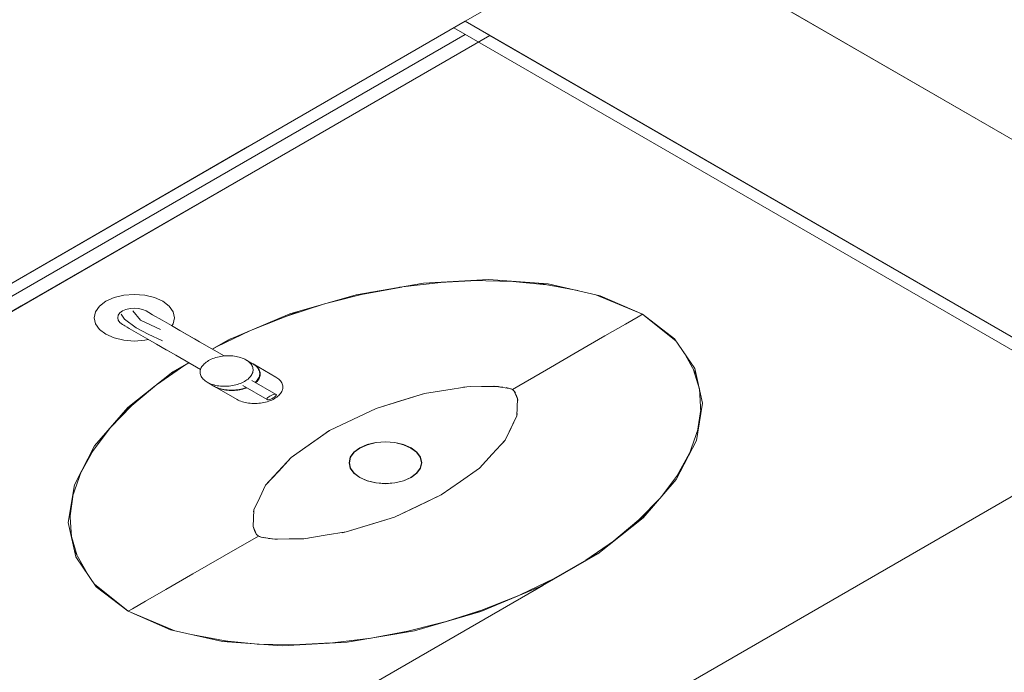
# Model space of a CAD drawing. Header units: millimetres. Extents: x 2 to 902, y -447 to 199.
# Tile 289 of 656: x 80.95 to 83.94, y 58.59 to 60.57. Entities that reach past the tile are written whole.
import ezdxf

# ---------------------------------------------------------------- set-up
doc = ezdxf.new("R2010")
doc.units = ezdxf.units.MM
doc.header["$MEASUREMENT"] = 0
for name, color, linetype, lineweight in [('IFC-Elemento de mobília-Contorno', 152, 'Continuous', 5), ('IFC-Elemento terminal-Contorno', 253, 'Continuous', 5), ('IFC-Laje-Contorno', 134, 'Continuous', 5), ('IFC-Parede padrão-Contorno', 44, 'Continuous', 5)]:
    doc.layers.add(name, color=color, linetype=linetype, lineweight=lineweight)

msp = doc.modelspace()

# ---------------------------------------------------------------- linework, layer by layer
at = {"layer": 'IFC-Elemento de mobília-Contorno', "color": 7, "lineweight": 5}
for p, q in [((82.3061, 60.5654), (80.8838, 59.7442)), ((82.3061, 60.5654), (81.6451, 60.1838)), ((82.3061, 60.5654), (82.3656, 60.5311)), ((82.3656, 60.5311), (82.3806, 60.5224)), ((82.3806, 60.5224), (76.7428, 57.2674)), ((82.3806, 60.5224), (80.9583, 59.7012)), ((82.3806, 60.5224), (84.3846, 59.3654)), ((81.6451, 60.1838), (75.3538, 56.5515)), ((82.1798, 59.7705), (81.9754, 59.7354)), ((82.1798, 59.7705), (81.9754, 59.7354)), ((82.377, 59.7813), (82.1798, 59.7705)), ((82.377, 59.7813), (82.1798, 59.7705)), ((82.5581, 59.7681), (82.377, 59.7813)), ((82.5581, 59.7681), (82.377, 59.7813)), ((82.7156, 59.7324), (82.5581, 59.7681)), ((82.7156, 59.7324), (82.5581, 59.7681)), ((81.9754, 59.7354), (81.774, 59.677)), ((81.9754, 59.7354), (81.774, 59.677)), ((82.8446, 59.6763), (82.7156, 59.7324)), ((82.8446, 59.6763), (82.7156, 59.7324)), ((80.9583, 59.7012), (75.3205, 56.4463)), ((81.774, 59.677), (81.5853, 59.5979)), ((81.774, 59.677), (81.5853, 59.5979)), ((82.8446, 59.6763), (82.9417, 59.6019)), ((82.8446, 59.6763), (82.9417, 59.6019)), ((81.5853, 59.5979), (81.5376, 59.5703)), ((81.5853, 59.5979), (81.5376, 59.5703)), ((82.9417, 59.6019), (83.0035, 59.511)), ((82.9417, 59.6019), (83.0035, 59.511)), ((81.4663, 59.5291), (81.4185, 59.5016)), ((81.4663, 59.5291), (81.4185, 59.5016)), ((81.4185, 59.5016), (81.2814, 59.3926)), ((81.4185, 59.5016), (81.2814, 59.3926)), ((83.0035, 59.511), (83.0264, 59.4064)), ((83.0035, 59.511), (83.0264, 59.4064)), ((83.0264, 59.4064), (83.0077, 59.2925)), ((83.0264, 59.4064), (83.0077, 59.2925)), ((84.3846, 59.3654), (77.3525, 55.3054)), ((81.2814, 59.3926), (81.1804, 59.2764)), ((81.2814, 59.3926), (81.1804, 59.2764)), ((84.3499, 59.3454), (77.3525, 55.3054)), ((81.1804, 59.2764), (81.1195, 59.1584)), ((81.1804, 59.2764), (81.1195, 59.1584)), ((83.0077, 59.2925), (82.9469, 59.1745)), ((83.0077, 59.2925), (82.9469, 59.1745)), ((81.1195, 59.1584), (81.1009, 59.0445)), ((81.1195, 59.1584), (81.1009, 59.0445)), ((82.9469, 59.1745), (82.8458, 59.0582)), ((82.9469, 59.1745), (82.8458, 59.0582)), ((81.1009, 59.0445), (81.1238, 58.9399)), ((81.1009, 59.0445), (81.1238, 58.9399)), ((82.8458, 59.0582), (82.7087, 58.9493)), ((82.8458, 59.0582), (82.7087, 58.9493)), ((82.7087, 58.9493), (82.5419, 58.853)), ((82.7087, 58.9493), (82.5419, 58.853)), ((81.1238, 58.9399), (81.1856, 58.849)), ((81.1238, 58.9399), (81.1856, 58.849)), ((82.5419, 58.853), (80.3076, 57.563)), ((81.1856, 58.849), (81.2826, 58.7745)), ((81.1856, 58.849), (81.2826, 58.7745)), ((82.5419, 58.853), (82.3532, 58.7738)), ((82.5419, 58.853), (82.3532, 58.7738)), ((81.4117, 58.7185), (81.2826, 58.7745)), ((81.4117, 58.7185), (81.2826, 58.7745)), ((82.3532, 58.7738), (82.1518, 58.7155)), ((82.3532, 58.7738), (82.1518, 58.7155)), ((81.5691, 58.6828), (81.4117, 58.7185)), ((81.5691, 58.6828), (81.4117, 58.7185)), ((82.1518, 58.7155), (81.9475, 58.6804)), ((82.1518, 58.7155), (81.9475, 58.6804)), ((81.7502, 58.6696), (81.5691, 58.6828)), ((81.7502, 58.6696), (81.5691, 58.6828)), ((81.9475, 58.6804), (81.7502, 58.6696)), ((81.9475, 58.6804), (81.7502, 58.6696))]:
    msp.add_line(p, q, dxfattribs=at)
at = {"layer": 'IFC-Elemento terminal-Contorno', "lineweight": 5}
for p, q in [((82.1132, 59.7587), (81.9957, 59.737)), ((82.1132, 59.7587), (81.9957, 59.737)), ((82.2412, 59.7739), (82.1067, 59.758)), ((82.2412, 59.7739), (82.1067, 59.758)), ((82.3426, 59.7781), (82.2295, 59.7725)), ((82.3426, 59.7781), (82.2295, 59.7725)), ((82.4531, 59.7757), (82.3261, 59.7785)), ((82.4531, 59.7757), (82.3261, 59.7785)), ((82.5525, 59.7656), (82.4508, 59.7758)), ((82.5525, 59.7656), (82.4508, 59.7758)), ((82.6477, 59.7478), (82.5277, 59.7703)), ((82.6477, 59.7478), (82.5277, 59.7703)), ((81.2404, 59.7266), (81.215, 59.7154)), ((81.2404, 59.7266), (81.215, 59.7154)), ((81.2699, 59.7337), (81.2404, 59.7266)), ((81.2699, 59.7337), (81.2404, 59.7266)), ((81.3015, 59.7361), (81.2699, 59.7337)), ((81.3015, 59.7361), (81.2699, 59.7337)), ((81.3332, 59.7337), (81.3015, 59.7361)), ((81.3332, 59.7337), (81.3015, 59.7361)), ((81.3627, 59.7266), (81.3332, 59.7337)), ((81.3627, 59.7266), (81.3332, 59.7337)), ((81.388, 59.7154), (81.3627, 59.7266)), ((81.388, 59.7154), (81.3627, 59.7266)), ((82.0195, 59.743), (81.8789, 59.7074)), ((82.0195, 59.743), (81.8789, 59.7074)), ((82.8446, 59.6763), (82.7025, 59.7354)), ((82.8446, 59.6763), (82.7025, 59.7354)), ((81.1956, 59.7008), (81.1833, 59.6837)), ((81.1956, 59.7008), (81.1833, 59.6837)), ((81.215, 59.7154), (81.1956, 59.7008)), ((81.215, 59.7154), (81.1956, 59.7008)), ((81.2884, 59.6936), (81.2762, 59.6907)), ((81.2884, 59.6936), (81.2762, 59.6907)), ((81.3015, 59.6946), (81.2884, 59.6936)), ((81.3015, 59.6946), (81.2884, 59.6936)), ((81.3145, 59.6936), (81.3015, 59.6946)), ((81.3145, 59.6936), (81.3015, 59.6946)), ((81.3267, 59.6907), (81.3145, 59.6936)), ((81.3267, 59.6907), (81.3145, 59.6936)), ((81.388, 59.7154), (81.4075, 59.7008)), ((81.388, 59.7154), (81.4075, 59.7008)), ((81.4075, 59.7008), (81.4197, 59.6837)), ((81.4075, 59.7008), (81.4197, 59.6837)), ((81.8787, 59.7074), (81.7646, 59.6705)), ((81.8787, 59.7074), (81.7646, 59.6705)), ((81.1833, 59.6837), (81.1792, 59.6654)), ((81.1833, 59.6837), (81.1792, 59.6654)), ((81.1792, 59.6654), (81.1833, 59.6472)), ((81.1792, 59.6654), (81.1833, 59.6472)), ((81.2527, 59.673), (81.251, 59.6655)), ((81.2527, 59.673), (81.251, 59.6655)), ((81.251, 59.6655), (81.2527, 59.6579)), ((81.251, 59.6655), (81.2527, 59.6579)), ((81.2578, 59.68), (81.2527, 59.673)), ((81.2578, 59.68), (81.2527, 59.673)), ((81.2658, 59.6861), (81.2578, 59.68)), ((81.2658, 59.6861), (81.2578, 59.68)), ((81.2617, 59.6759), (81.2712, 59.6614)), ((81.2617, 59.6759), (81.2712, 59.6614)), ((81.2762, 59.6907), (81.2658, 59.6861)), ((81.2762, 59.6907), (81.2658, 59.6861)), ((81.2965, 59.686), (81.3202, 59.6577)), ((81.2965, 59.686), (81.3202, 59.6577)), ((81.3372, 59.6861), (81.3267, 59.6907)), ((81.3372, 59.6861), (81.3267, 59.6907)), ((81.3372, 59.6861), (81.3571, 59.6745)), ((81.3372, 59.6861), (81.351, 59.6781)), ((81.351, 59.6781), (81.3571, 59.6745)), ((81.3571, 59.6745), (81.3856, 59.6581)), ((81.3571, 59.6745), (81.3856, 59.6581)), ((81.4197, 59.6837), (81.4239, 59.6654)), ((81.4197, 59.6837), (81.4239, 59.6654)), ((81.4239, 59.6654), (81.4197, 59.6472)), ((81.4239, 59.6654), (81.4197, 59.6472)), ((81.7996, 59.6844), (81.644, 59.6225)), ((81.7996, 59.6844), (81.644, 59.6225)), ((82.8313, 59.6687), (82.7922, 59.6461)), ((82.8313, 59.6687), (82.7922, 59.6461)), ((82.8313, 59.6687), (82.7922, 59.6461)), ((82.8446, 59.6763), (82.8313, 59.6687)), ((82.8446, 59.6763), (82.8313, 59.6687)), ((82.8446, 59.6763), (82.9468, 59.5943)), ((82.8446, 59.6763), (82.9468, 59.5943)), ((81.1833, 59.6472), (81.1956, 59.6301)), ((81.1833, 59.6472), (81.1956, 59.6301)), ((81.2527, 59.6579), (81.2578, 59.6509)), ((81.2527, 59.6579), (81.2578, 59.6509)), ((81.2578, 59.6509), (81.2658, 59.6449)), ((81.2578, 59.6509), (81.2658, 59.6449)), ((81.2658, 59.6449), (81.2797, 59.6369)), ((81.2658, 59.6449), (81.2693, 59.6429)), ((81.2693, 59.6429), (81.2727, 59.6409)), ((81.2712, 59.6614), (81.3066, 59.6344)), ((81.2712, 59.6614), (81.3066, 59.6344)), ((81.2727, 59.6409), (81.2797, 59.6369)), ((81.2797, 59.6369), (81.2858, 59.6333)), ((81.2797, 59.6369), (81.2858, 59.6333)), ((81.2858, 59.6333), (81.3142, 59.6169)), ((81.2858, 59.6333), (81.3427, 59.6005)), ((81.3437, 59.6158), (81.3066, 59.6344)), ((81.3437, 59.6158), (81.3066, 59.6344)), ((81.3806, 59.63), (81.3202, 59.6577)), ((81.3806, 59.63), (81.3202, 59.6577)), ((81.3856, 59.6581), (81.414, 59.6417)), ((81.3856, 59.6581), (81.414, 59.6417)), ((81.414, 59.6417), (81.44, 59.6267)), ((81.414, 59.6417), (81.44, 59.6267)), ((81.4197, 59.6472), (81.4153, 59.641)), ((81.4197, 59.6472), (81.4153, 59.641)), ((82.7922, 59.6461), (82.7299, 59.6101)), ((82.7922, 59.6461), (82.7299, 59.6101)), ((81.1956, 59.6301), (81.215, 59.6155)), ((81.1956, 59.6301), (81.215, 59.6155)), ((81.2404, 59.6043), (81.215, 59.6155)), ((81.2404, 59.6043), (81.215, 59.6155)), ((81.2699, 59.5972), (81.2404, 59.6043)), ((81.2699, 59.5972), (81.2404, 59.6043)), ((81.3142, 59.6169), (81.3427, 59.6005)), ((81.3868, 59.5957), (81.3437, 59.6158)), ((81.3868, 59.5957), (81.3437, 59.6158)), ((81.44, 59.6267), (81.4991, 59.5926)), ((81.44, 59.6267), (81.4699, 59.6094)), ((81.4696, 59.6096), (81.4843, 59.6011)), ((81.6546, 59.6267), (81.5509, 59.5768)), ((81.6546, 59.6267), (81.5509, 59.5768)), ((82.7299, 59.6101), (82.6483, 59.563)), ((82.7299, 59.6101), (82.6483, 59.563)), ((81.3015, 59.5948), (81.2699, 59.5972)), ((81.3015, 59.5948), (81.2699, 59.5972)), ((81.3332, 59.5972), (81.3015, 59.5948)), ((81.3332, 59.5972), (81.3015, 59.5948)), ((81.3439, 59.5998), (81.3332, 59.5972)), ((81.3439, 59.5998), (81.3332, 59.5972)), ((81.3427, 59.6005), (81.3687, 59.5855)), ((81.3427, 59.6005), (81.3687, 59.5855)), ((81.3687, 59.5855), (81.4278, 59.5514)), ((81.3687, 59.5855), (81.3985, 59.5682)), ((81.4843, 59.6011), (81.4991, 59.5926)), ((81.4991, 59.5926), (81.5738, 59.5494)), ((81.4991, 59.5926), (81.5738, 59.5494)), ((81.5931, 59.6012), (81.5387, 59.5697)), ((81.5931, 59.6012), (81.5387, 59.5697)), ((81.3982, 59.5684), (81.413, 59.5599)), ((81.413, 59.5599), (81.4278, 59.5514)), ((81.4278, 59.5514), (81.5025, 59.5082)), ((81.4278, 59.5514), (81.5025, 59.5082)), ((81.5441, 59.543), (81.5395, 59.5413)), ((81.5441, 59.543), (81.5395, 59.5413)), ((81.5488, 59.5445), (81.5441, 59.543)), ((81.5488, 59.5445), (81.5441, 59.543)), ((81.5537, 59.5459), (81.5488, 59.5445)), ((81.5537, 59.5459), (81.5488, 59.5445)), ((81.5587, 59.5471), (81.5537, 59.5459)), ((81.5587, 59.5471), (81.5537, 59.5459)), ((81.5638, 59.548), (81.5587, 59.5471)), ((81.5638, 59.548), (81.5587, 59.5471)), ((81.5689, 59.5488), (81.5638, 59.548)), ((81.5689, 59.5488), (81.5638, 59.548)), ((81.5741, 59.5495), (81.5689, 59.5488)), ((81.5741, 59.5495), (81.5689, 59.5488)), ((81.5794, 59.5499), (81.5738, 59.5494)), ((81.5794, 59.5499), (81.5741, 59.5495)), ((81.5846, 59.5501), (81.5794, 59.5499)), ((81.5846, 59.5501), (81.5794, 59.5499)), ((81.5899, 59.5501), (81.5846, 59.5501)), ((81.5899, 59.5501), (81.5846, 59.5501)), ((81.5951, 59.5499), (81.5899, 59.5501)), ((81.5951, 59.5499), (81.5899, 59.5501)), ((81.6002, 59.5495), (81.5951, 59.5499)), ((81.6002, 59.5495), (81.5951, 59.5499)), ((81.6053, 59.549), (81.6002, 59.5495)), ((81.6053, 59.549), (81.6002, 59.5495)), ((81.6102, 59.5482), (81.6053, 59.549)), ((81.6102, 59.5482), (81.6053, 59.549)), ((81.6151, 59.5472), (81.6102, 59.5482)), ((81.6151, 59.5472), (81.6102, 59.5482)), ((81.6198, 59.5461), (81.6151, 59.5472)), ((81.6198, 59.5461), (81.6151, 59.5472)), ((81.6243, 59.5447), (81.6198, 59.5461)), ((81.6243, 59.5447), (81.6198, 59.5461)), ((81.6287, 59.5432), (81.6243, 59.5447)), ((81.6287, 59.5432), (81.6243, 59.5447)), ((81.6329, 59.5416), (81.6287, 59.5432)), ((81.6329, 59.5416), (81.6287, 59.5432)), ((82.6483, 59.563), (82.5526, 59.5078)), ((82.6483, 59.563), (82.5526, 59.5078)), ((82.9684, 59.5626), (83.0073, 59.4934)), ((82.9684, 59.5626), (83.0073, 59.4934)), ((81.4551, 59.5215), (81.3686, 59.4616)), ((81.4551, 59.5215), (81.3686, 59.4616)), ((81.4673, 59.5285), (81.4129, 59.4971)), ((81.4673, 59.5285), (81.4129, 59.4971)), ((81.5049, 59.514), (81.5035, 59.5111)), ((81.5049, 59.514), (81.5035, 59.5111)), ((81.5066, 59.517), (81.5049, 59.514)), ((81.5066, 59.517), (81.5049, 59.514)), ((81.5086, 59.5199), (81.5066, 59.517)), ((81.5086, 59.5199), (81.5066, 59.517)), ((81.511, 59.5227), (81.5086, 59.5199)), ((81.511, 59.5227), (81.5086, 59.5199)), ((81.5136, 59.5254), (81.511, 59.5227)), ((81.5136, 59.5254), (81.511, 59.5227)), ((81.5165, 59.528), (81.5136, 59.5254)), ((81.5165, 59.528), (81.5136, 59.5254)), ((81.5198, 59.5306), (81.5165, 59.528)), ((81.5198, 59.5306), (81.5165, 59.528)), ((81.5232, 59.533), (81.5198, 59.5306)), ((81.5232, 59.533), (81.5198, 59.5306)), ((81.527, 59.5353), (81.5232, 59.533)), ((81.527, 59.5353), (81.5232, 59.533)), ((81.531, 59.5374), (81.527, 59.5353)), ((81.531, 59.5374), (81.527, 59.5353)), ((81.5351, 59.5394), (81.531, 59.5374)), ((81.5351, 59.5394), (81.531, 59.5374)), ((81.5395, 59.5413), (81.5351, 59.5394)), ((81.5395, 59.5413), (81.5351, 59.5394)), ((81.6368, 59.5397), (81.6329, 59.5416)), ((81.6368, 59.5397), (81.6329, 59.5416)), ((81.6405, 59.5377), (81.6368, 59.5397)), ((81.6405, 59.5377), (81.6368, 59.5397)), ((81.6405, 59.5377), (81.6439, 59.5356)), ((81.6405, 59.5377), (81.6607, 59.526)), ((81.6405, 59.5377), (81.6439, 59.5356)), ((81.6405, 59.5377), (81.6607, 59.526)), ((81.6439, 59.5356), (81.6471, 59.5333)), ((81.6439, 59.5356), (81.6471, 59.5333)), ((81.6471, 59.5333), (81.65, 59.5309)), ((81.6471, 59.5333), (81.65, 59.5309)), ((81.65, 59.5309), (81.6526, 59.5284)), ((81.65, 59.5309), (81.6526, 59.5284)), ((81.6526, 59.5284), (81.6549, 59.5258)), ((81.6526, 59.5284), (81.6549, 59.5258)), ((81.6549, 59.5258), (81.6569, 59.5231)), ((81.6549, 59.5258), (81.6569, 59.5231)), ((81.6569, 59.5231), (81.6586, 59.5203)), ((81.6569, 59.5231), (81.6586, 59.5203)), ((81.6586, 59.5203), (81.6599, 59.5174)), ((81.6586, 59.5203), (81.6599, 59.5174)), ((81.6599, 59.5174), (81.6609, 59.5145)), ((81.6599, 59.5174), (81.6609, 59.5145)), ((81.6607, 59.526), (81.6642, 59.5239)), ((81.6607, 59.526), (81.6642, 59.5239)), ((81.6609, 59.5145), (81.6615, 59.5115)), ((81.6609, 59.5145), (81.6615, 59.5115)), ((81.6623, 59.5251), (81.6615, 59.5256)), ((81.6623, 59.5251), (81.6615, 59.5256)), ((81.6623, 59.5251), (81.6658, 59.523)), ((81.6623, 59.5251), (81.731, 59.4855)), ((81.6623, 59.5251), (81.6658, 59.523)), ((81.6623, 59.5251), (81.731, 59.4855)), ((81.6642, 59.5239), (81.6674, 59.5216)), ((81.6642, 59.5239), (81.6674, 59.5216)), ((81.6658, 59.523), (81.6689, 59.5207)), ((81.6658, 59.523), (81.6689, 59.5207)), ((81.6674, 59.5216), (81.6703, 59.5192)), ((81.6674, 59.5216), (81.6703, 59.5192)), ((81.6689, 59.5207), (81.6718, 59.5183)), ((81.6703, 59.5192), (81.6729, 59.5167)), ((81.6703, 59.5192), (81.6729, 59.5167)), ((81.6718, 59.5183), (81.6744, 59.5158)), ((81.6729, 59.5167), (81.6752, 59.5141)), ((81.6729, 59.5167), (81.6752, 59.5141)), ((81.6744, 59.5158), (81.6767, 59.5132)), ((81.6744, 59.5158), (81.6767, 59.5132)), ((81.6752, 59.5141), (81.6772, 59.5114)), ((81.6752, 59.5141), (81.6772, 59.5114)), ((81.6767, 59.5132), (81.6787, 59.5105)), ((81.6767, 59.5132), (81.6787, 59.5105)), ((81.5017, 59.505), (81.5013, 59.502)), ((81.5017, 59.505), (81.5013, 59.502)), ((81.5013, 59.502), (81.5013, 59.499)), ((81.5013, 59.502), (81.5013, 59.499)), ((81.5013, 59.499), (81.5016, 59.496)), ((81.5013, 59.499), (81.5016, 59.496)), ((81.5016, 59.496), (81.5023, 59.493)), ((81.5016, 59.496), (81.5023, 59.493)), ((81.5025, 59.5082), (81.5017, 59.505)), ((81.5025, 59.5082), (81.5017, 59.505)), ((81.5023, 59.493), (81.5033, 59.4901)), ((81.5023, 59.493), (81.5033, 59.4901)), ((81.5035, 59.5111), (81.5024, 59.5081)), ((81.5035, 59.5111), (81.5024, 59.5081)), ((81.5033, 59.4901), (81.5046, 59.4872)), ((81.5033, 59.4901), (81.5046, 59.4872)), ((81.5046, 59.4872), (81.5063, 59.4844)), ((81.5046, 59.4872), (81.5063, 59.4844)), ((81.5063, 59.4844), (81.5083, 59.4817)), ((81.5063, 59.4844), (81.5083, 59.4817)), ((81.6522, 59.4848), (81.6496, 59.4821)), ((81.6522, 59.4848), (81.6496, 59.4821)), ((81.6546, 59.4876), (81.6522, 59.4848)), ((81.6546, 59.4876), (81.6522, 59.4848)), ((81.6566, 59.4905), (81.6546, 59.4876)), ((81.6566, 59.4905), (81.6546, 59.4876)), ((81.6583, 59.4934), (81.6566, 59.4905)), ((81.6583, 59.4934), (81.6566, 59.4905)), ((81.6597, 59.4964), (81.6583, 59.4934)), ((81.6597, 59.4964), (81.6583, 59.4934)), ((81.6608, 59.4994), (81.6597, 59.4964)), ((81.6608, 59.4994), (81.6597, 59.4964)), ((81.6615, 59.5025), (81.6608, 59.4994)), ((81.6615, 59.5025), (81.6608, 59.4994)), ((81.6615, 59.5115), (81.6619, 59.5085)), ((81.6615, 59.5115), (81.6619, 59.5085)), ((81.6618, 59.5055), (81.6615, 59.5025)), ((81.6618, 59.5055), (81.6615, 59.5025)), ((81.6619, 59.5085), (81.6618, 59.5055)), ((81.6619, 59.5085), (81.6618, 59.5055)), ((81.6772, 59.5114), (81.6788, 59.5086)), ((81.6772, 59.5114), (81.6788, 59.5086)), ((81.68, 59.4847), (81.6786, 59.4817)), ((81.68, 59.4847), (81.6786, 59.4817)), ((81.6787, 59.5105), (81.6804, 59.5077)), ((81.6787, 59.5105), (81.6804, 59.5077)), ((81.6788, 59.5086), (81.6801, 59.5057)), ((81.6788, 59.5086), (81.6801, 59.5057)), ((81.681, 59.4877), (81.68, 59.4847)), ((81.681, 59.4877), (81.68, 59.4847)), ((81.6801, 59.5057), (81.6812, 59.5028)), ((81.6801, 59.5057), (81.6812, 59.5028)), ((81.6815, 59.4838), (81.6801, 59.4808)), ((81.6815, 59.4838), (81.6801, 59.4808)), ((81.6804, 59.5077), (81.6817, 59.5048)), ((81.6804, 59.5077), (81.6817, 59.5048)), ((81.6817, 59.4908), (81.681, 59.4877)), ((81.6817, 59.4908), (81.681, 59.4877)), ((81.6812, 59.5028), (81.6818, 59.4998)), ((81.6812, 59.5028), (81.6818, 59.4998)), ((81.6826, 59.4868), (81.6815, 59.4838)), ((81.6826, 59.4868), (81.6815, 59.4838)), ((81.6817, 59.5048), (81.6827, 59.5019)), ((81.6817, 59.5048), (81.6827, 59.5019)), ((81.6821, 59.4938), (81.6817, 59.4908)), ((81.6821, 59.4938), (81.6817, 59.4908)), ((81.6818, 59.4998), (81.6821, 59.4968)), ((81.6818, 59.4998), (81.6821, 59.4968)), ((81.6821, 59.4968), (81.6821, 59.4938)), ((81.6821, 59.4968), (81.6821, 59.4938)), ((81.6833, 59.4899), (81.6826, 59.4868)), ((81.6833, 59.4899), (81.6826, 59.4868)), ((81.6827, 59.5019), (81.6834, 59.4989)), ((81.6827, 59.5019), (81.6834, 59.4989)), ((81.6837, 59.4929), (81.6833, 59.4899)), ((81.6837, 59.4929), (81.6833, 59.4899)), ((81.6834, 59.4989), (81.6837, 59.4959)), ((81.6834, 59.4989), (81.6837, 59.4959)), ((81.6837, 59.4959), (81.6837, 59.4929)), ((81.6837, 59.4959), (81.6837, 59.4929)), ((81.731, 59.4855), (81.7345, 59.4833)), ((81.731, 59.4855), (81.7345, 59.4833)), ((81.7345, 59.4833), (81.7376, 59.4811)), ((81.7345, 59.4833), (81.7376, 59.4811)), ((82.5526, 59.5078), (82.4491, 59.448)), ((82.5526, 59.5078), (82.4491, 59.448)), ((82.9993, 59.5077), (83.0168, 59.449)), ((82.9993, 59.5077), (83.0168, 59.449)), ((81.3759, 59.4677), (81.2686, 59.3779)), ((81.3759, 59.4677), (81.2686, 59.3779)), ((81.5083, 59.4817), (81.5106, 59.4791)), ((81.5083, 59.4817), (81.5106, 59.4791)), ((81.5106, 59.4791), (81.5132, 59.4766)), ((81.5106, 59.4791), (81.5132, 59.4766)), ((81.5132, 59.4766), (81.5161, 59.4741)), ((81.5132, 59.4766), (81.5161, 59.4741)), ((81.5161, 59.4741), (81.5193, 59.4719)), ((81.5161, 59.4741), (81.5193, 59.4719)), ((81.5193, 59.4719), (81.5227, 59.4697)), ((81.5193, 59.4719), (81.5227, 59.4697)), ((81.5264, 59.4678), (81.5227, 59.4697)), ((81.5227, 59.4697), (81.543, 59.458)), ((81.5264, 59.4678), (81.5227, 59.4697)), ((81.5227, 59.4697), (81.543, 59.458)), ((81.5303, 59.4659), (81.5264, 59.4678)), ((81.5303, 59.4659), (81.5264, 59.4678)), ((81.5345, 59.4643), (81.5303, 59.4659)), ((81.5345, 59.4643), (81.5303, 59.4659)), ((81.5388, 59.4627), (81.5345, 59.4643)), ((81.5388, 59.4627), (81.5345, 59.4643)), ((81.5434, 59.4614), (81.5388, 59.4627)), ((81.5434, 59.4614), (81.5388, 59.4627)), ((81.5467, 59.4561), (81.543, 59.458)), ((81.5467, 59.4561), (81.543, 59.458)), ((81.5481, 59.4603), (81.5434, 59.4614)), ((81.5481, 59.4603), (81.5434, 59.4614)), ((81.5438, 59.4576), (81.5445, 59.4571)), ((81.5438, 59.4576), (81.5445, 59.4571)), ((81.5482, 59.4552), (81.5445, 59.4571)), ((81.5445, 59.4571), (81.6132, 59.4175)), ((81.5445, 59.4571), (81.6132, 59.4175)), ((81.5506, 59.4542), (81.5467, 59.4561)), ((81.5506, 59.4542), (81.5467, 59.4561)), ((81.5529, 59.4593), (81.5481, 59.4603)), ((81.5529, 59.4593), (81.5481, 59.4603)), ((81.5522, 59.4533), (81.5482, 59.4552)), ((81.5522, 59.4533), (81.5482, 59.4552)), ((81.5548, 59.4526), (81.5506, 59.4542)), ((81.5548, 59.4526), (81.5506, 59.4542)), ((81.5563, 59.4517), (81.5522, 59.4533)), ((81.5563, 59.4517), (81.5522, 59.4533)), ((81.5579, 59.4585), (81.5529, 59.4593)), ((81.5579, 59.4585), (81.5529, 59.4593)), ((81.563, 59.458), (81.5579, 59.4585)), ((81.563, 59.458), (81.5579, 59.4585)), ((81.5681, 59.4576), (81.563, 59.458)), ((81.5681, 59.4576), (81.563, 59.458)), ((81.5733, 59.4574), (81.5681, 59.4576)), ((81.5733, 59.4574), (81.5681, 59.4576)), ((81.5786, 59.4574), (81.5733, 59.4574)), ((81.5786, 59.4574), (81.5733, 59.4574)), ((81.5838, 59.4576), (81.5786, 59.4574)), ((81.5838, 59.4576), (81.5786, 59.4574)), ((81.5891, 59.458), (81.5838, 59.4576)), ((81.5891, 59.458), (81.5838, 59.4576)), ((81.5943, 59.4586), (81.5891, 59.458)), ((81.5943, 59.4586), (81.5891, 59.458)), ((81.5994, 59.4594), (81.5943, 59.4586)), ((81.5994, 59.4594), (81.5943, 59.4586)), ((81.6045, 59.4604), (81.5994, 59.4594)), ((81.6045, 59.4604), (81.5994, 59.4594)), ((81.6095, 59.4616), (81.6045, 59.4604)), ((81.6095, 59.4616), (81.6045, 59.4604)), ((81.6144, 59.463), (81.6095, 59.4616)), ((81.6144, 59.463), (81.6095, 59.4616)), ((81.6191, 59.4645), (81.6144, 59.463)), ((81.6191, 59.4645), (81.6144, 59.463)), ((81.6236, 59.4662), (81.6191, 59.4645)), ((81.6236, 59.4662), (81.6191, 59.4645)), ((81.628, 59.468), (81.6236, 59.4662)), ((81.628, 59.468), (81.6236, 59.4662)), ((81.6322, 59.4701), (81.628, 59.468)), ((81.6322, 59.4701), (81.628, 59.468)), ((81.6308, 59.4596), (81.7045, 59.417)), ((81.6308, 59.4596), (81.7045, 59.417)), ((81.6362, 59.4722), (81.6322, 59.4701)), ((81.6362, 59.4722), (81.6322, 59.4701)), ((81.6393, 59.4528), (81.6346, 59.4513)), ((81.6393, 59.4528), (81.6346, 59.4513)), ((81.6399, 59.4745), (81.6362, 59.4722)), ((81.6399, 59.4745), (81.6362, 59.4722)), ((81.6413, 59.4535), (81.6393, 59.4528)), ((81.6413, 59.4535), (81.6393, 59.4528)), ((81.6434, 59.4769), (81.6399, 59.4745)), ((81.6434, 59.4769), (81.6399, 59.4745)), ((81.6466, 59.4795), (81.6434, 59.4769)), ((81.6466, 59.4795), (81.6434, 59.4769)), ((81.6496, 59.4821), (81.6466, 59.4795)), ((81.6496, 59.4821), (81.6466, 59.4795)), ((81.6581, 59.4753), (81.7318, 59.4328)), ((81.6581, 59.4753), (81.7318, 59.4328)), ((81.6698, 59.4704), (81.6686, 59.4693)), ((81.6698, 59.4704), (81.6686, 59.4693)), ((81.6725, 59.4731), (81.6698, 59.4704)), ((81.6725, 59.4731), (81.6698, 59.4704)), ((81.6714, 59.4695), (81.6701, 59.4684)), ((81.6714, 59.4695), (81.6701, 59.4684)), ((81.674, 59.4722), (81.6714, 59.4695)), ((81.674, 59.4722), (81.6714, 59.4695)), ((81.6748, 59.4759), (81.6725, 59.4731)), ((81.6748, 59.4759), (81.6725, 59.4731)), ((81.6764, 59.475), (81.674, 59.4722)), ((81.6764, 59.475), (81.674, 59.4722)), ((81.6769, 59.4788), (81.6748, 59.4759)), ((81.6769, 59.4788), (81.6748, 59.4759)), ((81.6784, 59.4779), (81.6764, 59.475)), ((81.6784, 59.4779), (81.6764, 59.475)), ((81.6786, 59.4817), (81.6769, 59.4788)), ((81.6786, 59.4817), (81.6769, 59.4788)), ((81.6801, 59.4808), (81.6784, 59.4779)), ((81.6801, 59.4808), (81.6784, 59.4779)), ((81.7376, 59.4811), (81.7405, 59.4787)), ((81.7376, 59.4811), (81.7405, 59.4787)), ((81.7405, 59.4787), (81.7431, 59.4762)), ((81.7405, 59.4787), (81.7431, 59.4762)), ((81.7431, 59.4762), (81.7454, 59.4735)), ((81.7431, 59.4762), (81.7454, 59.4735)), ((81.7454, 59.4735), (81.7474, 59.4708)), ((81.7454, 59.4735), (81.7474, 59.4708)), ((81.7474, 59.4708), (81.7491, 59.468)), ((81.7474, 59.4708), (81.7491, 59.468)), ((81.7491, 59.468), (81.7504, 59.4652)), ((81.7491, 59.468), (81.7504, 59.4652)), ((81.7504, 59.4652), (81.7514, 59.4622)), ((81.7504, 59.4652), (81.7514, 59.4622)), ((81.7514, 59.4622), (81.7521, 59.4593)), ((81.7514, 59.4622), (81.7521, 59.4593)), ((81.7524, 59.4532), (81.752, 59.4502)), ((81.7524, 59.4532), (81.752, 59.4502)), ((81.7521, 59.4593), (81.7524, 59.4563)), ((81.7521, 59.4593), (81.7524, 59.4563)), ((81.7524, 59.4563), (81.7524, 59.4532)), ((81.7524, 59.4563), (81.7524, 59.4532)), ((82.3109, 59.4559), (82.2467, 59.4456)), ((82.3109, 59.4559), (82.2467, 59.4456)), ((82.3109, 59.4559), (82.3006, 59.4547)), ((82.3996, 59.4572), (82.3109, 59.4559)), ((82.3553, 59.4566), (82.3109, 59.4559)), ((82.3234, 59.4565), (82.3109, 59.4559)), ((82.3234, 59.4565), (82.3109, 59.4559)), ((82.3996, 59.4572), (82.3553, 59.4566)), ((82.3996, 59.4572), (82.3914, 59.4575)), ((82.3996, 59.4572), (82.3939, 59.4574)), ((82.4074, 59.4563), (82.3996, 59.4572)), ((82.4404, 59.4511), (82.3996, 59.4572)), ((82.4205, 59.4548), (82.3996, 59.4572)), ((82.42, 59.4542), (82.3996, 59.4572)), ((82.4404, 59.4511), (82.42, 59.4542)), ((82.4404, 59.4511), (82.4303, 59.4533)), ((82.4404, 59.4511), (82.4304, 59.4532)), ((81.5591, 59.451), (81.5548, 59.4526)), ((81.5591, 59.451), (81.5548, 59.4526)), ((81.5607, 59.4501), (81.5563, 59.4517)), ((81.5607, 59.4501), (81.5563, 59.4517)), ((81.5636, 59.4497), (81.5591, 59.451)), ((81.5636, 59.4497), (81.5591, 59.451)), ((81.5652, 59.4488), (81.5607, 59.4501)), ((81.5652, 59.4488), (81.5607, 59.4501)), ((81.5683, 59.4486), (81.5636, 59.4497)), ((81.5683, 59.4486), (81.5636, 59.4497)), ((81.5699, 59.4477), (81.5652, 59.4488)), ((81.5699, 59.4477), (81.5652, 59.4488)), ((81.5732, 59.4476), (81.5683, 59.4486)), ((81.5732, 59.4476), (81.5683, 59.4486)), ((81.5747, 59.4467), (81.5699, 59.4477)), ((81.5747, 59.4467), (81.5699, 59.4477)), ((81.5782, 59.4468), (81.5732, 59.4476)), ((81.5782, 59.4468), (81.5732, 59.4476)), ((81.5797, 59.4459), (81.5747, 59.4467)), ((81.5797, 59.4459), (81.5747, 59.4467)), ((81.5832, 59.4463), (81.5782, 59.4468)), ((81.5832, 59.4463), (81.5782, 59.4468)), ((81.5848, 59.4454), (81.5797, 59.4459)), ((81.5848, 59.4454), (81.5797, 59.4459)), ((81.5884, 59.4459), (81.5832, 59.4463)), ((81.5884, 59.4459), (81.5832, 59.4463)), ((81.5899, 59.445), (81.5848, 59.4454)), ((81.5899, 59.445), (81.5848, 59.4454)), ((81.5936, 59.4457), (81.5884, 59.4459)), ((81.5936, 59.4457), (81.5884, 59.4459)), ((81.5951, 59.4448), (81.5899, 59.445)), ((81.5951, 59.4448), (81.5899, 59.445)), ((81.5988, 59.4457), (81.5936, 59.4457)), ((81.5988, 59.4457), (81.5936, 59.4457)), ((81.6004, 59.4448), (81.5951, 59.4448)), ((81.6004, 59.4448), (81.5951, 59.4448)), ((81.6041, 59.4459), (81.5988, 59.4457)), ((81.6041, 59.4459), (81.5988, 59.4457)), ((81.6056, 59.445), (81.6004, 59.4448)), ((81.6056, 59.445), (81.6004, 59.4448)), ((81.6093, 59.4463), (81.6041, 59.4459)), ((81.6093, 59.4463), (81.6041, 59.4459)), ((81.6109, 59.4454), (81.6056, 59.445)), ((81.6109, 59.4454), (81.6056, 59.445)), ((81.6145, 59.4469), (81.6093, 59.4463)), ((81.6145, 59.4469), (81.6093, 59.4463)), ((81.6161, 59.446), (81.6109, 59.4454)), ((81.6161, 59.446), (81.6109, 59.4454)), ((81.6202, 59.4478), (81.6145, 59.4469)), ((81.6202, 59.4478), (81.6145, 59.4469)), ((81.6213, 59.4468), (81.6161, 59.446)), ((81.6213, 59.4468), (81.6161, 59.446)), ((81.6248, 59.4487), (81.6197, 59.4477)), ((81.6248, 59.4487), (81.6197, 59.4477)), ((81.6263, 59.4478), (81.6213, 59.4468)), ((81.6263, 59.4478), (81.6213, 59.4468)), ((81.6298, 59.4499), (81.6248, 59.4487)), ((81.6298, 59.4499), (81.6248, 59.4487)), ((81.6313, 59.449), (81.6263, 59.4478)), ((81.6313, 59.449), (81.6263, 59.4478)), ((81.6346, 59.4513), (81.6298, 59.4499)), ((81.6346, 59.4513), (81.6298, 59.4499)), ((81.6362, 59.4504), (81.6313, 59.449)), ((81.6362, 59.4504), (81.6313, 59.449)), ((81.6409, 59.4519), (81.6362, 59.4504)), ((81.6409, 59.4519), (81.6362, 59.4504)), ((81.6429, 59.4526), (81.6409, 59.4519)), ((81.6429, 59.4526), (81.6409, 59.4519)), ((81.7069, 59.4235), (81.7049, 59.4214)), ((81.7069, 59.4235), (81.7049, 59.4214)), ((81.7097, 59.4257), (81.7069, 59.4235)), ((81.7097, 59.4257), (81.7069, 59.4235)), ((81.713, 59.4279), (81.7097, 59.4257)), ((81.713, 59.4279), (81.7097, 59.4257)), ((81.7167, 59.4298), (81.713, 59.4279)), ((81.7167, 59.4298), (81.713, 59.4279)), ((81.7205, 59.4314), (81.7167, 59.4298)), ((81.7205, 59.4314), (81.7167, 59.4298)), ((81.7242, 59.4326), (81.7205, 59.4314)), ((81.7242, 59.4326), (81.7205, 59.4314)), ((81.7266, 59.4241), (81.7232, 59.422)), ((81.7266, 59.4241), (81.7232, 59.422)), ((81.7274, 59.4332), (81.7242, 59.4326)), ((81.7274, 59.4332), (81.7242, 59.4326)), ((81.7294, 59.4263), (81.7266, 59.4241)), ((81.7294, 59.4263), (81.7266, 59.4241)), ((81.73, 59.4333), (81.7274, 59.4332)), ((81.73, 59.4333), (81.7274, 59.4332)), ((81.7314, 59.4284), (81.7294, 59.4263)), ((81.7314, 59.4284), (81.7294, 59.4263)), ((81.7318, 59.4328), (81.73, 59.4333)), ((81.7318, 59.4328), (81.73, 59.4333)), ((81.7339, 59.4247), (81.7305, 59.4222)), ((81.7339, 59.4247), (81.7305, 59.4222)), ((81.7325, 59.4303), (81.7314, 59.4284)), ((81.7325, 59.4303), (81.7314, 59.4284)), ((81.7318, 59.4328), (81.7326, 59.4318)), ((81.7318, 59.4328), (81.7326, 59.4318)), ((81.7326, 59.4319), (81.7325, 59.4303)), ((81.7326, 59.4318), (81.7325, 59.4303)), ((81.7372, 59.4272), (81.7339, 59.4247)), ((81.7372, 59.4272), (81.7339, 59.4247)), ((81.7401, 59.4298), (81.7372, 59.4272)), ((81.7401, 59.4298), (81.7372, 59.4272)), ((81.7427, 59.4326), (81.7401, 59.4298)), ((81.7427, 59.4326), (81.7401, 59.4298)), ((81.7451, 59.4354), (81.7427, 59.4326)), ((81.7451, 59.4354), (81.7427, 59.4326)), ((81.7471, 59.4382), (81.7451, 59.4354)), ((81.7471, 59.4382), (81.7451, 59.4354)), ((81.7489, 59.4412), (81.7471, 59.4382)), ((81.7489, 59.4412), (81.7471, 59.4382)), ((81.7502, 59.4441), (81.7489, 59.4412)), ((81.7502, 59.4441), (81.7489, 59.4412)), ((81.7513, 59.4472), (81.7502, 59.4441)), ((81.7513, 59.4472), (81.7502, 59.4441)), ((81.752, 59.4502), (81.7513, 59.4472)), ((81.752, 59.4502), (81.7513, 59.4472)), ((82.1824, 59.4354), (82.0357, 59.3904)), ((82.1824, 59.4354), (82.1091, 59.4129)), ((82.2467, 59.4456), (82.1824, 59.4354)), ((82.2467, 59.4456), (82.1824, 59.4354)), ((82.446, 59.4493), (82.4404, 59.4511)), ((82.4447, 59.4496), (82.4404, 59.4511)), ((82.4469, 59.449), (82.4404, 59.4511)), ((82.4447, 59.4496), (82.4404, 59.4511)), ((82.4491, 59.448), (82.4447, 59.4496)), ((82.4491, 59.448), (82.4447, 59.4496)), ((82.4491, 59.448), (82.4469, 59.449)), ((82.4491, 59.448), (82.4469, 59.449)), ((82.4491, 59.448), (82.4518, 59.4455)), ((82.4491, 59.448), (82.4509, 59.4467)), ((82.4491, 59.448), (82.4518, 59.4455)), ((82.4491, 59.448), (82.4509, 59.4467)), ((82.4509, 59.4467), (82.4545, 59.443)), ((82.4509, 59.4467), (82.4545, 59.443)), ((82.4518, 59.4455), (82.4545, 59.443)), ((82.4518, 59.4455), (82.4545, 59.443)), ((82.4545, 59.443), (82.4582, 59.4371)), ((82.4545, 59.443), (82.4651, 59.4194)), ((82.4545, 59.443), (82.4582, 59.4371)), ((82.4545, 59.443), (82.4598, 59.4312)), ((82.4598, 59.4312), (82.4651, 59.4194)), ((82.4609, 59.4315), (82.4651, 59.4194)), ((82.4635, 59.424), (82.4651, 59.4194)), ((83.0168, 59.4503), (83.0216, 59.377)), ((83.0168, 59.4503), (83.0216, 59.377)), ((81.2927, 59.3981), (81.2289, 59.3322)), ((81.2927, 59.3981), (81.2289, 59.3322)), ((81.6169, 59.4155), (81.6132, 59.4175)), ((81.6169, 59.4155), (81.6132, 59.4175)), ((81.6209, 59.4136), (81.6169, 59.4155)), ((81.6209, 59.4136), (81.6169, 59.4155)), ((81.625, 59.412), (81.6209, 59.4136)), ((81.625, 59.412), (81.6209, 59.4136)), ((81.6294, 59.4105), (81.625, 59.412)), ((81.6294, 59.4105), (81.625, 59.412)), ((81.6339, 59.4091), (81.6294, 59.4105)), ((81.6339, 59.4091), (81.6294, 59.4105)), ((81.6386, 59.408), (81.6339, 59.4091)), ((81.6386, 59.408), (81.6339, 59.4091)), ((81.6435, 59.407), (81.6386, 59.408)), ((81.6435, 59.407), (81.6386, 59.408)), ((81.6484, 59.4063), (81.6435, 59.407)), ((81.6484, 59.4063), (81.6435, 59.407)), ((81.6535, 59.4057), (81.6484, 59.4063)), ((81.6535, 59.4057), (81.6484, 59.4063)), ((81.6586, 59.4053), (81.6535, 59.4057)), ((81.6586, 59.4053), (81.6535, 59.4057)), ((81.6638, 59.4051), (81.6586, 59.4053)), ((81.6638, 59.4051), (81.6586, 59.4053)), ((81.6691, 59.4051), (81.6638, 59.4051)), ((81.6691, 59.4051), (81.6638, 59.4051)), ((81.6743, 59.4054), (81.6691, 59.4051)), ((81.6743, 59.4054), (81.6691, 59.4051)), ((81.6796, 59.4058), (81.6743, 59.4054)), ((81.6796, 59.4058), (81.6743, 59.4054)), ((81.6848, 59.4064), (81.6796, 59.4058)), ((81.6848, 59.4064), (81.6796, 59.4058)), ((81.69, 59.4072), (81.6848, 59.4064)), ((81.69, 59.4072), (81.6848, 59.4064)), ((81.695, 59.4082), (81.69, 59.4072)), ((81.695, 59.4082), (81.69, 59.4072)), ((81.7, 59.4093), (81.695, 59.4082)), ((81.7, 59.4093), (81.695, 59.4082)), ((81.7049, 59.4107), (81.7, 59.4093)), ((81.7049, 59.4107), (81.7, 59.4093)), ((81.7038, 59.4196), (81.7036, 59.4181)), ((81.7038, 59.4196), (81.7036, 59.4181)), ((81.7036, 59.4181), (81.7045, 59.417)), ((81.7036, 59.4181), (81.7045, 59.417)), ((81.7049, 59.4214), (81.7038, 59.4196)), ((81.7049, 59.4214), (81.7038, 59.4196)), ((81.7063, 59.4165), (81.7045, 59.417)), ((81.7063, 59.4165), (81.7045, 59.417)), ((81.7096, 59.4122), (81.7049, 59.4107)), ((81.7096, 59.4122), (81.7049, 59.4107)), ((81.7089, 59.4166), (81.7059, 59.4165)), ((81.7089, 59.4166), (81.7063, 59.4165)), ((81.7121, 59.4173), (81.7089, 59.4166)), ((81.7121, 59.4173), (81.7089, 59.4166)), ((81.7142, 59.4139), (81.7096, 59.4122)), ((81.7142, 59.4139), (81.7096, 59.4122)), ((81.7157, 59.4184), (81.7121, 59.4173)), ((81.7157, 59.4184), (81.7121, 59.4173)), ((81.7186, 59.4158), (81.7142, 59.4139)), ((81.7186, 59.4158), (81.7142, 59.4139)), ((81.7195, 59.42), (81.7157, 59.4184)), ((81.7195, 59.42), (81.7157, 59.4184)), ((81.7228, 59.4178), (81.7186, 59.4158)), ((81.7228, 59.4178), (81.7186, 59.4158)), ((81.7232, 59.422), (81.7195, 59.42)), ((81.7232, 59.422), (81.7195, 59.42)), ((81.7267, 59.4199), (81.7228, 59.4178)), ((81.7267, 59.4199), (81.7228, 59.4178)), ((81.7305, 59.4222), (81.7267, 59.4199)), ((81.7305, 59.4222), (81.7267, 59.4199)), ((82.1091, 59.4129), (82.0357, 59.3904)), ((82.4651, 59.4194), (82.4629, 59.3682)), ((82.464, 59.3938), (82.4629, 59.3682)), ((82.4651, 59.4194), (82.464, 59.3938)), ((82.4651, 59.4194), (82.4654, 59.416)), ((82.4651, 59.4194), (82.4655, 59.4147)), ((82.0357, 59.3904), (81.9649, 59.3568)), ((82.0357, 59.3904), (81.9649, 59.3568)), ((82.4629, 59.3682), (82.4272, 59.294)), ((82.4629, 59.3682), (82.445, 59.3311)), ((82.4629, 59.3682), (82.4607, 59.3623)), ((82.4639, 59.3753), (82.4629, 59.3682)), ((82.4639, 59.3753), (82.4629, 59.3682)), ((83.0209, 59.3865), (83.0111, 59.3212)), ((83.0209, 59.3865), (83.0111, 59.3212)), ((81.9649, 59.3568), (81.8942, 59.3233)), ((81.9649, 59.3568), (81.8942, 59.3233)), ((81.2288, 59.3321), (81.1672, 59.2509)), ((81.2288, 59.3321), (81.1672, 59.2509)), ((81.8942, 59.3233), (81.7779, 59.2416)), ((81.8942, 59.3233), (81.836, 59.2824)), ((81.8942, 59.3233), (81.8827, 59.3159)), ((82.445, 59.3311), (82.4272, 59.294)), ((83.0135, 59.3279), (82.986, 59.2503)), ((83.0135, 59.3279), (82.986, 59.2503)), ((81.836, 59.2824), (81.7779, 59.2416)), ((82.0084, 59.2806), (81.9856, 59.2705)), ((82.0084, 59.2806), (81.9856, 59.2705)), ((82.0089, 59.2801), (81.9863, 59.2701)), ((82.0089, 59.2801), (81.9863, 59.2701)), ((82.035, 59.287), (82.0084, 59.2806)), ((82.035, 59.287), (82.0084, 59.2806)), ((82.0353, 59.2864), (82.0089, 59.2801)), ((82.0353, 59.2864), (82.0089, 59.2801)), ((82.0636, 59.2892), (82.035, 59.287)), ((82.0636, 59.2892), (82.035, 59.287)), ((82.0636, 59.2886), (82.0353, 59.2864)), ((82.0636, 59.2886), (82.0353, 59.2864)), ((82.0922, 59.287), (82.0636, 59.2892)), ((82.0922, 59.287), (82.0636, 59.2892)), ((82.0919, 59.2864), (82.0636, 59.2886)), ((82.0919, 59.2864), (82.0636, 59.2886)), ((82.1183, 59.2801), (82.0919, 59.2864)), ((82.1183, 59.2801), (82.0919, 59.2864)), ((82.1188, 59.2806), (82.0922, 59.287)), ((82.1188, 59.2806), (82.0922, 59.287)), ((82.141, 59.2701), (82.1183, 59.2801)), ((82.141, 59.2701), (82.1183, 59.2801)), ((82.1417, 59.2705), (82.1188, 59.2806)), ((82.1417, 59.2705), (82.1188, 59.2806)), ((82.4272, 59.294), (82.3883, 59.2517)), ((82.4272, 59.294), (82.3883, 59.2517)), ((82.4272, 59.294), (82.4215, 59.2869)), ((82.4272, 59.294), (82.4215, 59.2869)), ((81.1776, 59.2646), (81.1399, 59.1968)), ((81.1776, 59.2646), (81.1399, 59.1968)), ((81.968, 59.2573), (81.957, 59.2419)), ((81.968, 59.2573), (81.957, 59.2419)), ((81.9689, 59.257), (81.958, 59.2418)), ((81.9689, 59.257), (81.958, 59.2418)), ((81.9856, 59.2705), (81.968, 59.2573)), ((81.9856, 59.2705), (81.968, 59.2573)), ((81.9863, 59.2701), (81.9689, 59.257)), ((81.9863, 59.2701), (81.9689, 59.257)), ((82.141, 59.2701), (82.1583, 59.257)), ((82.141, 59.2701), (82.1583, 59.257)), ((82.1417, 59.2705), (82.1592, 59.2573)), ((82.1417, 59.2705), (82.1592, 59.2573)), ((82.1583, 59.257), (82.1693, 59.2418)), ((82.1583, 59.257), (82.1693, 59.2418)), ((82.1592, 59.2573), (82.1703, 59.2419)), ((82.1592, 59.2573), (82.1703, 59.2419)), ((82.3883, 59.2517), (82.3494, 59.2093)), ((82.3883, 59.2517), (82.3494, 59.2093)), ((82.9873, 59.2541), (82.9496, 59.1862)), ((82.9873, 59.2541), (82.9496, 59.1862)), ((81.7779, 59.2416), (81.7, 59.1569)), ((81.7779, 59.2416), (81.739, 59.1992)), ((81.957, 59.2419), (81.9532, 59.2254)), ((81.957, 59.2419), (81.9532, 59.2254)), ((81.9532, 59.2254), (81.957, 59.2089)), ((81.9532, 59.2254), (81.957, 59.2089)), ((81.958, 59.2418), (81.9543, 59.2254)), ((81.958, 59.2418), (81.9543, 59.2254)), ((81.9543, 59.2254), (81.958, 59.2091)), ((81.9543, 59.2254), (81.958, 59.2091)), ((82.1693, 59.2418), (82.173, 59.2254)), ((82.1693, 59.2418), (82.173, 59.2254)), ((82.173, 59.2254), (82.1693, 59.2091)), ((82.173, 59.2254), (82.1693, 59.2091)), ((82.1703, 59.2419), (82.1741, 59.2254)), ((82.1703, 59.2419), (82.1741, 59.2254)), ((82.1741, 59.2254), (82.1703, 59.2089)), ((82.1741, 59.2254), (82.1703, 59.2089)), ((81.1413, 59.2006), (81.1137, 59.1229)), ((81.1413, 59.2006), (81.1137, 59.1229)), ((81.739, 59.1992), (81.7, 59.1569)), ((81.957, 59.2089), (81.968, 59.1936)), ((81.957, 59.2089), (81.968, 59.1936)), ((81.958, 59.2091), (81.9689, 59.1939)), ((81.958, 59.2091), (81.9689, 59.1939)), ((81.968, 59.1936), (81.9856, 59.1804)), ((81.968, 59.1936), (81.9856, 59.1804)), ((81.9689, 59.1939), (81.9863, 59.1808)), ((81.9689, 59.1939), (81.9863, 59.1808)), ((82.1583, 59.1939), (82.141, 59.1808)), ((82.1583, 59.1939), (82.141, 59.1808)), ((82.1592, 59.1936), (82.1417, 59.1804)), ((82.1592, 59.1936), (82.1417, 59.1804)), ((82.1693, 59.2091), (82.1583, 59.1939)), ((82.1693, 59.2091), (82.1583, 59.1939)), ((82.1703, 59.2089), (82.1592, 59.1936)), ((82.1703, 59.2089), (82.1592, 59.1936)), ((82.3494, 59.2093), (82.2912, 59.1685)), ((82.3494, 59.2093), (82.2912, 59.1685)), ((82.3494, 59.2093), (82.3397, 59.2018)), ((82.96, 59.2), (82.8984, 59.1188)), ((82.96, 59.2), (82.8984, 59.1188)), ((81.7, 59.1569), (81.6822, 59.1198)), ((81.7, 59.1569), (81.6822, 59.1198)), ((81.7, 59.1569), (81.6957, 59.1495)), ((82.0084, 59.1702), (81.9856, 59.1804)), ((82.0084, 59.1702), (81.9856, 59.1804)), ((82.0089, 59.1708), (81.9863, 59.1808)), ((82.0089, 59.1708), (81.9863, 59.1808)), ((82.0351, 59.1639), (82.0084, 59.1702)), ((82.0351, 59.1639), (82.0084, 59.1702)), ((82.0353, 59.1645), (82.0089, 59.1708)), ((82.0353, 59.1645), (82.0089, 59.1708)), ((82.0636, 59.1617), (82.0351, 59.1639)), ((82.0636, 59.1617), (82.0351, 59.1639)), ((82.0636, 59.1623), (82.0353, 59.1645)), ((82.0636, 59.1623), (82.0353, 59.1645)), ((82.0919, 59.1645), (82.0636, 59.1623)), ((82.0919, 59.1645), (82.0636, 59.1623)), ((82.0922, 59.1639), (82.0636, 59.1617)), ((82.0922, 59.1639), (82.0636, 59.1617)), ((82.1183, 59.1708), (82.0919, 59.1645)), ((82.1183, 59.1708), (82.0919, 59.1645)), ((82.1188, 59.1702), (82.0922, 59.1639)), ((82.1188, 59.1702), (82.0922, 59.1639)), ((82.141, 59.1808), (82.1183, 59.1708)), ((82.141, 59.1808), (82.1183, 59.1708)), ((82.1417, 59.1804), (82.1188, 59.1702)), ((82.1417, 59.1804), (82.1188, 59.1702)), ((82.2912, 59.1685), (82.233, 59.1276)), ((82.2912, 59.1685), (82.233, 59.1276)), ((81.1161, 59.1297), (81.1063, 59.0644)), ((81.1161, 59.1297), (81.1063, 59.0644)), ((82.233, 59.1276), (82.0916, 59.0605)), ((82.233, 59.1276), (82.1623, 59.094)), ((81.6822, 59.1198), (81.6644, 59.0827)), ((81.6822, 59.1198), (81.6644, 59.0827)), ((82.1623, 59.094), (82.0916, 59.0605)), ((82.8984, 59.1188), (82.8345, 59.0528)), ((82.8984, 59.1188), (82.8345, 59.0528)), ((81.1057, 59.0739), (81.1105, 59.0005)), ((81.1057, 59.0739), (81.1105, 59.0005)), ((81.6644, 59.0827), (81.6633, 59.0571)), ((81.6644, 59.0827), (81.6633, 59.0571)), ((81.6644, 59.0827), (81.6636, 59.0768)), ((81.6671, 59.09), (81.6644, 59.0827)), ((82.8587, 59.073), (82.7509, 58.9828)), ((82.8587, 59.073), (82.7509, 58.9828)), ((81.6618, 59.0362), (81.6622, 59.0314)), ((81.6618, 59.0362), (81.6622, 59.0314)), ((81.6633, 59.0571), (81.6622, 59.0314)), ((81.6633, 59.0571), (81.6622, 59.0314)), ((82.0916, 59.0605), (81.9448, 59.0155)), ((82.0182, 59.038), (81.9448, 59.0155)), ((82.0916, 59.0605), (82.0182, 59.038)), ((81.6622, 59.0314), (81.6633, 59.0281)), ((81.6622, 59.0314), (81.6674, 59.0197)), ((81.6622, 59.0314), (81.6663, 59.0195)), ((81.6622, 59.0314), (81.6674, 59.0197)), ((81.6663, 59.0195), (81.6673, 59.0164)), ((81.6673, 59.0164), (81.6727, 59.0079)), ((81.6674, 59.0197), (81.6727, 59.0079)), ((81.6674, 59.0197), (81.6727, 59.0079)), ((81.6691, 59.0137), (81.6727, 59.0079)), ((81.6727, 59.0079), (81.6764, 59.0042)), ((81.6727, 59.0079), (81.6754, 59.0054)), ((81.6727, 59.0079), (81.6764, 59.0042)), ((81.6727, 59.0079), (81.6754, 59.0054)), ((81.6754, 59.0054), (81.6782, 59.0029)), ((81.6754, 59.0054), (81.6782, 59.0029)), ((81.8806, 59.0052), (81.8164, 58.9949)), ((81.8806, 59.0052), (81.8164, 58.9949)), ((81.9448, 59.0155), (81.8806, 59.0052)), ((81.9448, 59.0155), (81.8806, 59.0052)), ((81.9448, 59.0155), (81.932, 59.013)), ((81.9448, 59.0155), (81.932, 59.013)), ((81.1104, 59.0019), (81.128, 58.9432)), ((81.1104, 59.0019), (81.128, 58.9432)), ((81.6782, 59.0029), (81.5746, 58.9431)), ((81.6782, 59.0029), (81.5746, 58.9431)), ((81.6764, 59.0042), (81.6782, 59.0029)), ((81.6764, 59.0042), (81.6782, 59.0029)), ((81.6825, 59.0013), (81.6782, 59.0029)), ((81.6804, 59.0018), (81.6782, 59.0029)), ((81.6825, 59.0013), (81.6782, 59.0029)), ((81.6804, 59.0018), (81.6782, 59.0029)), ((81.6868, 58.9998), (81.6804, 59.0018)), ((81.6868, 58.9998), (81.6812, 59.0016)), ((81.6868, 58.9998), (81.6825, 59.0013)), ((81.6868, 58.9998), (81.6825, 59.0013)), ((81.6965, 58.9977), (81.6868, 58.9998)), ((81.7276, 58.9937), (81.6868, 58.9998)), ((81.6968, 58.9976), (81.6868, 58.9998)), ((81.7072, 58.9967), (81.6868, 58.9998)), ((81.7276, 58.9937), (81.7068, 58.996)), ((81.7276, 58.9937), (81.7072, 58.9967)), ((81.7276, 58.9937), (81.7087, 58.9958)), ((81.772, 58.9943), (81.7276, 58.9937)), ((81.772, 58.9943), (81.7276, 58.9937)), ((81.735, 58.9934), (81.7276, 58.9937)), ((81.736, 58.9934), (81.7276, 58.9937)), ((81.8164, 58.9949), (81.772, 58.9943)), ((81.8164, 58.9949), (81.772, 58.9943)), ((81.8164, 58.9949), (81.806, 58.9945)), ((81.8164, 58.9949), (81.806, 58.9945)), ((81.8291, 58.9965), (81.8164, 58.9949)), ((82.7587, 58.9893), (82.6723, 58.9295)), ((82.7587, 58.9893), (82.6723, 58.9295)), ((81.1199, 58.9575), (81.1589, 58.8883)), ((81.1199, 58.9575), (81.1589, 58.8883)), ((82.7145, 58.9539), (82.534, 58.8497)), ((82.7145, 58.9539), (82.534, 58.8497)), ((81.5746, 58.9431), (81.479, 58.8879)), ((81.5746, 58.9431), (81.479, 58.8879)), ((81.479, 58.8879), (81.3974, 58.8408)), ((81.479, 58.8879), (81.3974, 58.8408)), ((81.1804, 58.8566), (81.2826, 58.7745)), ((81.1804, 58.8566), (81.2826, 58.7745)), ((82.5762, 58.874), (82.4727, 58.8242)), ((82.5762, 58.874), (82.4727, 58.8242)), ((81.3974, 58.8408), (81.335, 58.8048)), ((81.3974, 58.8408), (81.335, 58.8048)), ((82.4839, 58.8287), (82.3277, 58.7664)), ((82.4839, 58.8287), (82.3277, 58.7664)), ((81.335, 58.8048), (81.2959, 58.7822)), ((81.335, 58.8048), (81.2959, 58.7822)), ((81.335, 58.8048), (81.2959, 58.7822)), ((81.2959, 58.7822), (81.2826, 58.7745)), ((81.2959, 58.7822), (81.2826, 58.7745)), ((81.4247, 58.7155), (81.2826, 58.7745)), ((81.4247, 58.7155), (81.2826, 58.7745)), ((82.3627, 58.7804), (82.2484, 58.7435)), ((82.3627, 58.7804), (82.2484, 58.7435)), ((82.2484, 58.7435), (82.1077, 58.7079)), ((82.2484, 58.7435), (82.1077, 58.7079)), ((82.1315, 58.7139), (82.014, 58.6921)), ((82.1315, 58.7139), (82.014, 58.6921)), ((81.5995, 58.6806), (81.4798, 58.7031)), ((81.5995, 58.6806), (81.4798, 58.7031)), ((81.6763, 58.6751), (81.5748, 58.6853)), ((81.6763, 58.6751), (81.5748, 58.6853)), ((81.8978, 58.6784), (81.7847, 58.6727)), ((81.8978, 58.6784), (81.7847, 58.6727)), ((82.0206, 58.6929), (81.8862, 58.677)), ((82.0206, 58.6929), (81.8862, 58.677)), ((81.8011, 58.6724), (81.6741, 58.6752)), ((81.8011, 58.6724), (81.6741, 58.6752))]:
    msp.add_line(p, q, dxfattribs=at)
at = {"layer": 'IFC-Laje-Contorno', "color": 7, "lineweight": 5}
msp.add_line((82.8258, 60.8654), (85.9085, 59.0856), dxfattribs=at)
at = {"layer": 'IFC-Parede padrão-Contorno', "color": 7, "lineweight": 5}
for p, q in [((82.8257, 60.8654), (85.9085, 59.0856)), ((82.639, 60.7576), (82.3061, 60.5654)), ((82.3061, 60.5654), (85.3889, 58.7856)), ((82.2715, 60.5454), (85.3542, 58.7656)), ((82.3061, 60.5254), (80.1544, 59.2831)), ((81.6451, 60.1838), (73.266, 55.3461))]:
    msp.add_line(p, q, dxfattribs=at)

doc.saveas('drawing.dxf')
